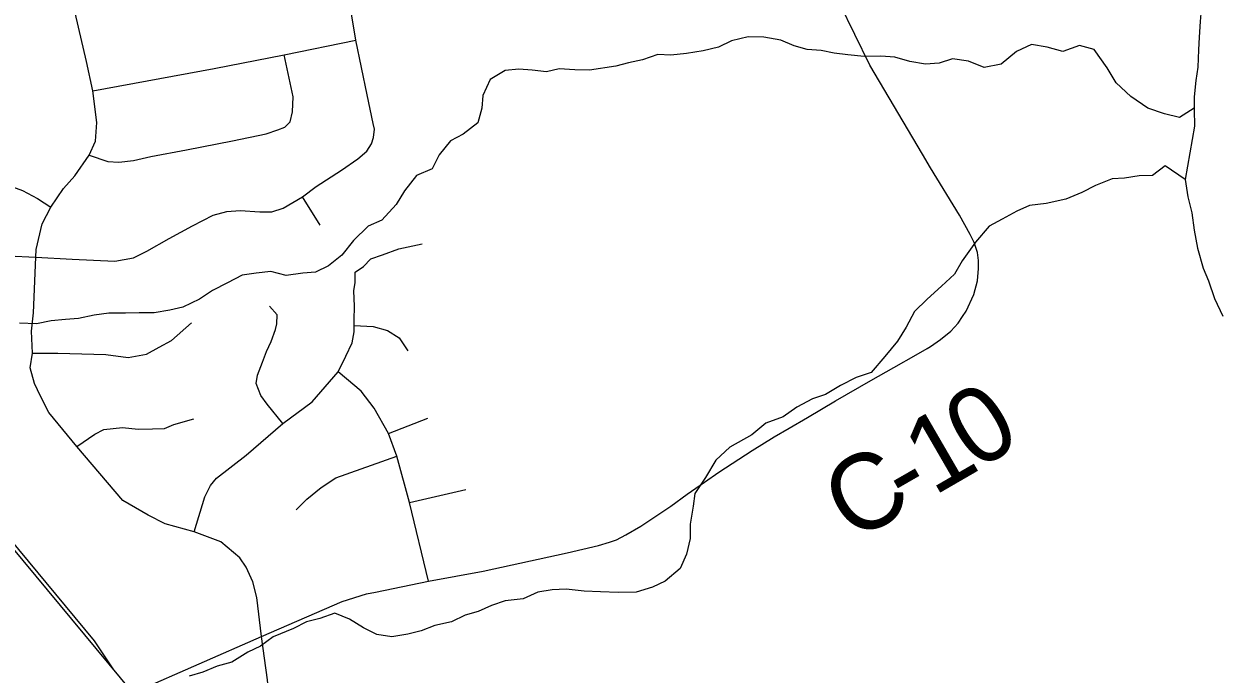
# Model space of a CAD drawing. Extents: x 114604 to 551442, y 316898 to 567001.
# Drawn here: x 174489 to 179238, y 405241 to 407821 of the extents above; entities that cross this region are included whole.
import ezdxf

# ---------------------------------------------------------------- set-up
doc = ezdxf.new("R2010")
doc.units = 0
for name, color, linetype in [('DV_X_County_Line', 7, 'Continuous'), ('GE_P_Alignment_1000_Bearings', 7, 'Continuous'), ('GE_P_Alignment_100_Cardinal_Points', 7, 'Continuous'), ('GE_P_Alignment_500_Bearings', 7, 'Continuous'), ('PM_P_Cells', 7, 'Continuous'), ('PM_P_CL_Double_Solid', 7, 'Continuous')]:
    doc.layers.add(name, color=color, linetype=linetype)

msp = doc.modelspace()

# ---------------------------------------------------------------- linework, layer by layer
at = {"layer": 'DV_X_County_Line'}
msp.add_line((179132.4, 407415.5), (179095.6, 407203.5), dxfattribs=at)
for points in [[(179177.1, 408098.3), (179176.4, 408040.2), (179167.4, 407964.1), (179160.5, 407894.1), (179155.7, 407830), (179150.9, 407767.9), (179148.3, 407717.9), (179145.4, 407649.8), (179138.7, 407595.7), (179131.9, 407531.7), (179131.2, 407481.6), (179132.4, 407415.5)], [(179095.6, 407203.5), (179106.8, 407135.2), (179122, 407070.9), (179131.1, 407002.7), (179144.2, 406930.4), (179167.2, 406851.9), (179188.6, 406801.5), (179211.7, 406731.1), (179244.8, 406660.6)]]:
    msp.add_lwpolyline(points, dxfattribs=at)
at = {"layer": 'GE_P_Alignment_1000_Bearings'}
for points in [[(169720.2, 411445.6), (171047.2, 409839.2), (172470.2, 408128.5), (173132.5, 407321.8), (175598.8, 404348.5), (176740.5, 402970.4), (177542, 402015.9), (178280.1, 401131.6), (178395.8, 400989.3), (178627.2, 400704.6), (180666, 398256.8)], [(170171.5, 410899.3), (170258.5, 410817.6), (171058.8, 409848.8), (172481.8, 408138.1), (173144.1, 407331.3), (174768.3, 405373.2), (174844.9, 405257.3)]]:
    msp.add_lwpolyline(points, dxfattribs=at)
at = {"layer": 'GE_P_Alignment_100_Cardinal_Points'}
for p, q in [((175664.3, 407021.7), (175594.2, 407135.1)), ((175935.4, 406195.5), (176092.1, 406256.4)), ((176019.1, 405921.8), (176242.2, 405973.1))]:
    msp.add_line(p, q, dxfattribs=at)
for points in [[(175849.7, 407315.5), (175868.2, 407345), (175876.3, 407369.8), (175879.4, 407402.8), (175874.3, 407425.9), (175850.5, 407539.7), (175805.6, 407755.9), (175770, 407975.2), (175702.9, 408280.9), (175685.7, 408342.3), (175658.5, 408475.4), (175633.9, 408556)], [(175432.2, 405389.9), (175412.9, 405545.2), (175397.3, 405606.7), (175370.7, 405665), (175346.2, 405702.2), (175270.8, 405765.3), (175164.6, 405805.5), (175049.9, 405837.2), (174981.4, 405870.8), (174880.9, 405929.8), (174699.4, 406143.9), (174588.6, 406278.7), (174555, 406343.1), (174531.2, 406393.4), (174513.6, 406455.7), (174523.6, 406514.8), (174518.6, 406602.1), (174527.1, 406674.3), (174536.6, 406894.8), (174537.4, 406925.3), (174562.1, 407027), (174596.2, 407093.3), (174646.8, 407167.9), (174691, 407217.7), (174748, 407299.8), (174772.5, 407355.2), (174778, 407429.9), (174762.9, 407554.8), (174737.2, 407671.8), (174674.5, 407945.3)], [(174762.9, 407554.8), (175243.5, 407643.6), (175521.5, 407698.2), (175805.6, 407755.9)], [(174748, 407299.8), (174822.4, 407275.5), (174865.7, 407272.8), (174924.5, 407279.4), (174992.4, 407295.3), (175134.5, 407321.1), (175316.7, 407356.4), (175449.5, 407385.3), (175495.8, 407401), (175523.6, 407410.5), (175545, 407432.3), (175554, 407472.6), (175556.7, 407531.4), (175521.5, 407698.2)], [(173578.9, 407444), (173630.5, 407383.3), (173681.9, 407342.4), (173730.1, 407303.2), (173793, 407270.6), (173837.7, 407252.8), (173889, 407238.3), (173996.3, 407222.6), (174095.4, 407213.4), (174206, 407206), (174290.2, 407203.3), (174361.2, 407195.5), (174404.1, 407189.2), (174483.5, 407160.1), (174543.2, 407127.5), (174596.2, 407093.3)], [(174315.4, 406906.4), (174536.6, 406894.8), (174680.2, 406887.6), (174850.2, 406878.9), (174924.4, 406892.7), (174977, 406919.4), (175065.7, 406969.6), (175157.8, 407019.8), (175240, 407061.6), (175294.3, 407076.8), (175347.1, 407080.5), (175424.7, 407074.5), (175472.5, 407074.8), (175517, 407090), (175594.2, 407135.1), (175648.9, 407176.3), (175748.6, 407240.2), (175814.2, 407285.2), (175849.7, 407315.5)], [(175802.9, 406835.4), (175835.6, 406857.8), (175865.2, 406888.3), (175911.1, 406905), (175977, 406928.1), (176068.9, 406947.5)], [(175164.6, 405805.5), (175206.3, 405944.2), (175229.8, 405988.8), (175253.6, 406018), (175370.8, 406109.4), (175516.7, 406235.2), (175632.2, 406321.4), (175736.1, 406440.5), (175766.6, 406502.5), (175791, 406554.6), (175799.3, 406598.6), (175799.5, 406624.4), (175799.6, 406644.8), (175800, 406701), (175798.4, 406761.2), (175802.7, 406795.3), (175802.9, 406835.4)], [(175516.7, 406235.2), (175454.7, 406311.6), (175428.8, 406345.6), (175411.1, 406394.3), (175415.4, 406426.3), (175435.7, 406478.4), (175452, 406520.4), (175470.4, 406560.4), (175486.7, 406608.5), (175492.9, 406630.6), (175493.1, 406666.7), (175463.3, 406701)], [(174523.6, 406514.8), (174624.2, 406513.9), (174814.2, 406509), (174902.1, 406496.8), (174975.4, 406510.1), (175026.3, 406537.6), (175074, 406565.1), (175154.2, 406634.5)], [(175799.5, 406624.4), (175874.8, 406619.5), (175931.1, 406604.3), (175977.6, 406574.9), (176012.4, 406523.2)], [(176093.8, 405609.9), (176019.1, 405921.8), (175968.5, 406105.2), (175935.4, 406195.5), (175878.3, 406295.8), (175826.6, 406363.8), (175768.2, 406412.9), (175736.1, 406440.5)], [(174699.4, 406143.9), (174770.4, 406193.3), (174806.6, 406211.2), (174842.7, 406215), (174880.8, 406218.8), (174942.9, 406212.4), (174999, 406214.1), (175047.2, 406215.8), (175083.3, 406231.6), (175163.7, 406253.2)], [(175568.7, 405892.1), (175611.1, 405935.2), (175668.8, 405981.7), (175726.6, 406019.7), (175968.5, 406105.2)]]:
    msp.add_lwpolyline(points, dxfattribs=at)
at = {"layer": 'GE_P_Alignment_500_Bearings'}
for points in [[(178085.9, 407249.8), (178053.3, 407303.6), (177844.2, 407657.7), (177726, 407900.3), (177654, 408078.8), (177581.6, 408292.7), (177547.4, 408421.5), (177506.6, 408608.3)], [(178072.7, 406532.9), (178085.9, 406540.6), (178125.4, 406569), (178165.9, 406601.5), (178195.9, 406633.9), (178212.7, 406659.2), (178226.7, 406680.7), (178257.8, 406746.5), (178271.3, 406800.9), (178275.9, 406850.1), (178275.7, 406881.6), (178271.7, 406913.1), (178258.8, 406953.3), (178242.2, 406984.7), (178200, 407061.3), (178085.9, 407249.8)], [(177524.3, 406216.7), (177597.5, 406258.7), (177709.1, 406325.6), (177848.5, 406406), (177940.6, 406457.5), (178028.8, 406507), (178072.7, 406532.9)], [(175884.5, 405566.1), (176093.8, 405609.9), (176310.7, 405648.7), (176644.6, 405722.2), (176769, 405750.5), (176811.6, 405763.6), (176839.7, 405774), (176877.2, 405793.1), (176936.7, 405827.7), (177055.7, 405907.1), (177120.2, 405954.6), (177189, 406002.1), (177246, 406041.7), (177378.1, 406127.3), (177464.8, 406182.6), (177524.3, 406216.7)], [(175432.2, 405389.9), (175751.6, 405529.3), (175847.9, 405558.5), (175884.5, 405566.1)], [(172774.8, 404558.2), (172799.9, 404556.8), (172862, 404562.9), (173041.4, 404619.7), (173529.3, 404744.8), (174400.1, 404971.8), (174585.4, 405036.2), (174937.4, 405173.2), (175432.2, 405389.9)], [(176562.5, 403339.3), (176233.3, 403735.2), (175914.6, 404118.7), (175800.6, 404255.2), (175704.9, 404370.5), (175659.1, 404430.8), (175623.4, 404481.9), (175603, 404514.1), (175583.5, 404549.3), (175562, 404597.6), (175546.6, 404638.8), (175523.9, 404707.3), (175505.2, 404777.8), (175491.5, 404860.5), (175476.6, 404976.5), (175455.6, 405217.5), (175432.2, 405389.9)]]:
    msp.add_lwpolyline(points, dxfattribs=at)
at = {"layer": 'PM_P_Cells'}
for points in [[(179131.3, 407487.1), (179073.3, 407449.4), (179013.4, 407463.9), (178947.5, 407486.5), (178879.7, 407533.1), (178822, 407587.7), (178786.3, 407646.2), (178734.8, 407718.8), (178676.8, 407735.3), (178610.6, 407711.7), (178548.7, 407728.2), (178486.7, 407738.7), (178426.5, 407711.1), (178366.2, 407661.4), (178298, 407647.9), (178236.2, 407672.4), (178172.2, 407682.9), (178120, 407665.3), (178066, 407661.7), (178004, 407672.1), (177944.1, 407688.7), (177888.1, 407693.1), (177822, 407691.6), (177758, 407698.1), (177704, 407704.5), (177652, 407714.9), (177596, 407719.4), (177544.1, 407733.8), (177492.2, 407756.3), (177424.2, 407768.8), (177362.2, 407769.3), (177296.1, 407753.7), (177243.9, 407728), (177183.7, 407714.5), (177117.6, 407702.9), (177055.5, 407697.4), (177003.5, 407699.8), (176943.4, 407678.2), (176887.3, 407666.6), (176837.1, 407652.9), (176733, 407637.6), (176674.9, 407638.1), (176612.9, 407642.6), (176562.8, 407630.9), (176504.8, 407637.4), (176452.8, 407641.8), (176398.7, 407636.1), (176338.5, 407600.5), (176310.1, 407536.5), (176305.8, 407486.4), (176289.4, 407428.4), (176231.1, 407382.7), (176180.9, 407357), (176136.5, 407301.2), (176108.1, 407245.2), (176045.9, 407219.6), (175999.5, 407157.8), (175965.2, 407103.9), (175908.8, 407042.1), (175854.6, 407018.5), (175796.2, 406960.7), (175749.8, 406902.9), (175697.5, 406861.2), (175645.3, 406835.5), (175595.2, 406831.9), (175529.2, 406822.3), (175469.2, 406838.8), (175411.1, 406831.3), (175355, 406823.7), (175296.8, 406794), (175236.6, 406762.4), (175186.3, 406728.6), (175120.1, 406697.1), (175068, 406685.4), (175005.9, 406673.8), (174945.8, 406674.3), (174891.8, 406672.7), (174825.8, 406673.2), (174767.7, 406665.6), (174705.6, 406652), (174653.5, 406648.4), (174597.4, 406642.8), (174539.3, 406631.2), (174471.3, 406633.8)], [(179095.6, 407203.5), (179016.1, 407257.3), (178965.8, 407219.6), (178913.8, 407218), (178855.7, 407208.4), (178805.6, 407206.7), (178739.4, 407179.2), (178685.2, 407151.5), (178623, 407125.9), (178544.9, 407108.4), (178478.8, 407100.9), (178428.6, 407077.2), (178370.4, 407045.5), (178318.1, 407017.9), (178263.7, 406954.1), (178211.2, 406880.3), (178180.9, 406828.3), (178128.6, 406780.6), (178072.2, 406728.9), (178021.9, 406679.1), (177989.5, 406617.2), (177955.1, 406561.3), (177904.7, 406501.5), (177850.2, 406437.7), (177790.1, 406418.1), (177727.9, 406386.5), (177669.6, 406350.8), (177617.5, 406333.1), (177555.2, 406299.5), (177500.9, 406261.8), (177432.7, 406236.3), (177376.4, 406190.6), (177290.1, 406141.1), (177233.7, 406089.3), (177193.2, 406021.4), (177150.8, 405957.6), (177144.5, 405907.5), (177132.1, 405835.4), (177131.7, 405779.2), (177117.3, 405717.1), (177092.9, 405659.1), (177032.6, 405609.5), (176982.4, 405585.8), (176918.2, 405566.2), (176846.2, 405564.7), (176776.2, 405567.3), (176712.1, 405569.8), (176640.1, 405578.3), (176584.1, 405574.7), (176528, 405565.1), (176469.8, 405539.5), (176397.7, 405532), (176343.5, 405512.4), (176291.4, 405488.7), (176239.2, 405475), (176185, 405447.4), (176118.9, 405433.8), (176064.7, 405412.2), (176012.6, 405398.5), (175948.5, 405389), (175888.5, 405397.5), (175836.7, 405423.9), (175780.8, 405458.4), (175723, 405483), (175662.8, 405461.4), (175610.7, 405447.7), (175558.5, 405422), (175478.2, 405388.5), (175428, 405350.8), (175377.8, 405327.1), (175313.5, 405287.5), (175255.4, 405271.9), (175199.2, 405248.2), (175145, 405232.6)]]:
    msp.add_lwpolyline(points, dxfattribs=at)

# ---------------------------------------------------------------- texts
at = {"layer": 'PM_P_CL_Double_Solid'}
for s, rotation, p in [('0', 32.2389, (178268.3, 406044.6)), ('1', 30.0729, (178097.7, 405945.5)), ('C', 29.8416, (177776, 405760.9)), ('-', 29.8919, (177990, 405883.6))]:
    msp.add_text(s, height=300, rotation=rotation, dxfattribs=at).set_placement(p)

doc.saveas('drawing.dxf')
